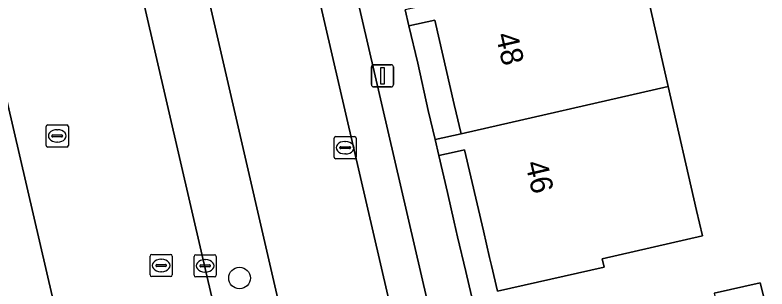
# Model space of a CAD drawing. Extents: x 156412 to 157779, y 382335 to 383768.
# Drawn here: x 156980.2 to 157014.11, y 383035.99 to 383048.36 of the extents above; entities that cross this region are included whole.
import ezdxf

# ---------------------------------------------------------------- set-up
doc = ezdxf.new("R2010")
doc.units = 0
for name, color, linetype in [('IMGEO_Berm_groen', 7, 'Continuous'), ('IMGEO_Boom', 7, 'Continuous'), ('IMGEO_Erf', 7, 'Continuous'), ('IMGEO_Kolk', 7, 'Continuous'), ('IMGEO_Lichtmast', 7, 'Continuous'), ('IMGEO_OVBaan_gesloten', 7, 'Continuous'), ('IMGEO_Pand', 7, 'Continuous'), ('IMGEO_Pand_nummerreeks', 7, 'Continuous'), ('IMGEO_Parkeervlak_open', 7, 'Continuous'), ('IMGEO_Rijbaan_lokaal_gesloten', 7, 'Continuous'), ('IMGEO_Rioolput', 7, 'Continuous'), ('IMGEO_Voetpad_open', 7, 'Continuous')]:
    doc.layers.add(name, color=color, linetype=linetype)

msp = doc.modelspace()

# ---------------------------------------------------------------- linework, layer by layer
at = {"layer": 'IMGEO_Berm_groen'}
for points in [[(156982.42, 383077.375), (156980.75, 383084.631), (156969.785, 383131.113), (156967.122, 383130.536), (156989.713, 383032.886), (156990.478, 383029.59), (156991.187, 383026.503), (156991.529, 383025.023), (156993.173, 383017.976), (156993.232, 383017.808)], [(156986.301, 383016.299), (156982.207, 383034.26), (156961.894, 383121.934)], [(156995.981, 383018.897), (156995.665, 383020.192), (156994.596, 383024.479), (156993.308, 383030.073), (156992.227, 383034.771), (156982.42, 383077.375)]]:
    msp.add_lwpolyline(points, dxfattribs=at)
at = {"layer": 'IMGEO_Boom'}
msp.add_circle((156990.325, 383036.489), 0.489, dxfattribs=at)
at = {"layer": 'IMGEO_Erf'}
for points in [[(157008.328, 383050.985), (157009.665, 383045.136), (157010.943, 383039.542), (157011.203, 383038.385), (157006.681, 383037.354), (157006.771, 383036.972), (157001.956, 383035.888), (157001.687, 383037.051), (157001.604, 383037.41), (157001.325, 383038.62), (157000.479, 383042.277), (157000, 383042.169), (156999.308, 383042.012), (156999.7, 383040.352), (157000, 383039.011), (157000.15, 383038.341), (157000.527, 383036.776), (157003.322, 383024.765)], [(157011.74, 383035.799), (157013.812, 383036.276), (157014.728, 383032.637)]]:
    msp.add_lwpolyline(points, dxfattribs=at)
msp.add_lwpolyline([(156997.96, 383047.864), (156998.361, 383046.186), (156998.84, 383044.052), (156999.145, 383042.735), (157000.318, 383043.003), (157000.311, 383043.063), (157000.1, 383043.946), (157000.01, 383044.323), (156999.131, 383048.129)], close=True, dxfattribs=at)
at = {"layer": 'IMGEO_Kolk'}
for p, q in [((156994.59, 383041.944), (156994.59, 383042.796)), ((156994.665, 383042.87), (156995.517, 383042.87)), ((156995.078, 383042.65), (156995.103, 383042.65)), ((156995.591, 383042.796), (156995.591, 383041.944)), ((156994.849, 383042.364), (156994.849, 383042.376)), ((156995.287, 383042.327), (156994.889, 383042.327)), ((156994.892, 383042.413), (156995.29, 383042.413)), ((156995.333, 383042.376), (156995.333, 383042.364)), ((156995.101, 383042.09), (156995.076, 383042.09)), ((156995.517, 383041.87), (156994.665, 383041.87)), ((156988.351, 383037.539), (156989.203, 383037.539)), ((156988.276, 383036.613), (156988.276, 383037.465)), ((156988.764, 383037.319), (156988.789, 383037.319)), ((156989.277, 383037.465), (156989.277, 383036.613)), ((156988.535, 383037.033), (156988.535, 383037.045)), ((156988.973, 383036.996), (156988.575, 383036.996)), ((156988.578, 383037.082), (156988.976, 383037.082)), ((156989.019, 383037.045), (156989.019, 383037.033)), ((156989.203, 383036.539), (156988.351, 383036.539)), ((156988.787, 383036.759), (156988.762, 383036.759))]:
    msp.add_line(p, q, dxfattribs=at)
for points in [[(156994.59, 383041.944), (156994.59, 383042.796)], [(156994.665, 383042.87), (156995.517, 383042.87)], [(156995.591, 383042.796), (156995.591, 383041.944)], [(156995.517, 383041.87), (156994.665, 383041.87)], [(156988.351, 383037.539), (156989.203, 383037.539)], [(156988.276, 383036.613), (156988.276, 383037.465)], [(156989.277, 383037.465), (156989.277, 383036.613)], [(156989.203, 383036.539), (156988.351, 383036.539)]]:
    msp.add_lwpolyline(points, dxfattribs=at)
for centre, radius, start, end in [((156994.667, 383042.794), 0.0765, 91.552, 178.448), ((156994.667, 383042.794), 0.0765, 91.552, 178.448), ((156995.515, 383042.794), 0.0765, 1.552, 88.448), ((156995.515, 383042.794), 0.0765, 1.552, 88.448), ((156994.889, 383042.373), 0.0403, 85.8775, 175.7526), ((156994.886, 383042.363), 0.0366, 178.938, 274.7102), ((156995.29, 383042.37), 0.043, 264.8664, 352.4533), ((156995.294, 383042.375), 0.0386, 1.7309, 96.639), ((156994.667, 383041.946), 0.0765, 181.552, 268.448), ((156994.667, 383041.946), 0.0765, 181.552, 268.448), ((156995.515, 383041.946), 0.0765, 271.552, 358.448), ((156995.515, 383041.946), 0.0765, 271.552, 358.448), ((156988.353, 383037.463), 0.0765, 91.552, 178.448), ((156988.353, 383037.463), 0.0765, 91.552, 178.448), ((156989.201, 383037.463), 0.0765, 1.552, 88.448), ((156989.201, 383037.463), 0.0765, 1.552, 88.448), ((156988.575, 383037.042), 0.0403, 85.8775, 175.7526), ((156988.572, 383037.032), 0.0366, 178.938, 274.7102), ((156988.976, 383037.039), 0.043, 264.8664, 352.4533), ((156988.98, 383037.044), 0.0386, 1.7309, 96.639), ((156988.353, 383036.615), 0.0765, 181.552, 268.448), ((156988.353, 383036.615), 0.0765, 181.552, 268.448), ((156989.201, 383036.615), 0.0765, 271.552, 358.448), ((156989.201, 383036.615), 0.0765, 271.552, 358.448)]:
    msp.add_arc(centre, radius, start, end, dxfattribs=at)
for centre, major_axis, ratio, start_param, end_param in [((156995.077, 383042.37), (-0.387, 0.002), 0.722429, 4.712389, 7.853982), ((156995.102, 383042.37), (-0.39, 0.002), 0.717154, 1.570796, 4.712389), ((156988.763, 383037.039), (-0.387, 0.002), 0.722429, 4.712389, 7.853982), ((156988.788, 383037.039), (-0.39, 0.002), 0.717154, 1.570796, 4.712389)]:
    msp.add_ellipse(centre, major_axis=major_axis, ratio=ratio, start_param=start_param, end_param=end_param, dxfattribs=at)
at = {"layer": 'IMGEO_Lichtmast'}
for p, q in [((156996.275, 383045.216), (156996.275, 383046.016)), ((156996.275, 383046.016), (156996.275, 383045.216)), ((156996.375, 383046.116), (156997.165, 383046.116)), ((156997.165, 383046.116), (156996.375, 383046.116)), ((156997.265, 383046.016), (156997.265, 383045.216)), ((156997.265, 383045.216), (156997.265, 383046.016)), ((156997.165, 383045.116), (156996.375, 383045.116)), ((156996.375, 383045.116), (156997.165, 383045.116))]:
    msp.add_line(p, q, dxfattribs=at)
msp.add_lwpolyline([(156996.695, 383045.991), (156996.845, 383045.991), (156996.845, 383045.241), (156996.695, 383045.241), (156996.695, 383045.991)], dxfattribs=at)
for centre, start, end in [((156996.375, 383046.016), 90, 180), ((156996.375, 383046.016), 90, 180), ((156997.165, 383046.016), 0, 90), ((156997.165, 383046.016), 360, 90), ((156996.375, 383045.216), 180, 270), ((156996.375, 383045.216), 180, 270), ((156997.165, 383045.216), 270, 0), ((156997.165, 383045.216), 270, 0)]:
    msp.add_arc(centre, 0.1, start, end, dxfattribs=at)
at = {"layer": 'IMGEO_OVBaan_gesloten'}
msp.add_lwpolyline([(156961.894, 383121.934), (156982.207, 383034.26), (156986.301, 383016.299), (156993.232, 383017.808), (156993.173, 383017.976), (156991.529, 383025.023), (156991.187, 383026.503), (156990.478, 383029.59), (156989.713, 383032.886), (156967.122, 383130.536)], dxfattribs=at)
at = {"layer": 'IMGEO_Pand'}
for points in [[(157008.328, 383050.985), (157000, 383049.089), (156998.963, 383048.853), (156997.794, 383048.586), (156997.96, 383047.864), (156999.131, 383048.129), (157000.01, 383044.323), (157000.1, 383043.946), (157000.311, 383043.063), (157000.318, 383043.003), (157009.665, 383045.136)], [(157010.943, 383039.542), (157009.665, 383045.136), (157000.318, 383043.003), (156999.145, 383042.735), (156999.308, 383042.012), (157000, 383042.169), (157000.479, 383042.277), (157001.325, 383038.62), (157001.604, 383037.41), (157001.687, 383037.051), (157001.956, 383035.888), (157006.771, 383036.972), (157006.681, 383037.354), (157011.203, 383038.385)], [(157012.569, 383032.139), (157013.671, 383027.274), (157013.781, 383027.299), (157014.054, 383026.13), (157017.372, 383026.91), (157017.099, 383028.079), (157018.359, 383028.365), (157017.257, 383033.22), (157014.728, 383032.637), (157013.812, 383036.276), (157011.74, 383035.799)]]:
    msp.add_lwpolyline(points, close=True, dxfattribs=at)
at = {"layer": 'IMGEO_Parkeervlak_open'}
msp.add_lwpolyline([(156990.18, 383072.703), (156988.768, 383078.779), (156987.126, 383078.402), (156988.537, 383072.352), (156998.576, 383028.952), (157000, 383029.293), (157000.205, 383029.342), (157000, 383030.229)], close=True, dxfattribs=at)
at = {"layer": 'IMGEO_Rijbaan_lokaal_gesloten'}
for points in [[(156988.537, 383072.352), (156987.126, 383078.402), (156982.42, 383077.375), (156992.227, 383034.771), (156993.308, 383030.073), (156994.596, 383024.479), (156995.665, 383020.192), (157002.117, 383021.345)], [(157000, 383023.569), (156999.826, 383023.923), (156999.363, 383025.504), (156998.576, 383028.952), (156988.537, 383072.352)]]:
    msp.add_lwpolyline(points, dxfattribs=at)
at = {"layer": 'IMGEO_Rioolput'}
for p, q in [((156981.604, 383042.475), (156981.604, 383043.327)), ((156981.679, 383043.401), (156982.531, 383043.401)), ((156982.605, 383043.327), (156982.605, 383042.475)), ((156982.092, 383043.181), (156982.117, 383043.181)), ((156981.863, 383042.895), (156981.863, 383042.907)), ((156982.301, 383042.858), (156981.903, 383042.858)), ((156981.906, 383042.944), (156982.304, 383042.944)), ((156982.115, 383042.621), (156982.09, 383042.621)), ((156982.347, 383042.907), (156982.347, 383042.895)), ((156982.531, 383042.401), (156981.679, 383042.401)), ((156986.367, 383037.554), (156987.219, 383037.554)), ((156986.292, 383036.628), (156986.292, 383037.48)), ((156986.78, 383037.334), (156986.805, 383037.334)), ((156987.293, 383037.48), (156987.293, 383036.628)), ((156986.551, 383037.048), (156986.551, 383037.06)), ((156986.989, 383037.011), (156986.591, 383037.011)), ((156986.594, 383037.097), (156986.992, 383037.097)), ((156987.035, 383037.06), (156987.035, 383037.048)), ((156987.219, 383036.554), (156986.367, 383036.554)), ((156986.803, 383036.774), (156986.778, 383036.774))]:
    msp.add_line(p, q, dxfattribs=at)
for points in [[(156981.604, 383042.475), (156981.604, 383043.327)], [(156981.679, 383043.401), (156982.531, 383043.401)], [(156982.605, 383043.327), (156982.605, 383042.475)], [(156982.531, 383042.401), (156981.679, 383042.401)], [(156986.367, 383037.554), (156987.219, 383037.554)], [(156986.292, 383036.628), (156986.292, 383037.48)], [(156987.293, 383037.48), (156987.293, 383036.628)], [(156987.219, 383036.554), (156986.367, 383036.554)]]:
    msp.add_lwpolyline(points, dxfattribs=at)
for centre, radius, start, end in [((156981.681, 383043.325), 0.0765, 91.552, 178.448), ((156981.681, 383043.325), 0.0765, 91.552, 178.448), ((156982.529, 383043.325), 0.0765, 1.552, 88.448), ((156982.529, 383043.325), 0.0765, 1.552, 88.448), ((156981.903, 383042.904), 0.0403, 85.8775, 175.7526), ((156981.9, 383042.894), 0.0366, 178.938, 274.7102), ((156982.304, 383042.901), 0.043, 264.8664, 352.4533), ((156982.308, 383042.906), 0.0386, 1.7309, 96.639), ((156981.681, 383042.477), 0.0765, 181.552, 268.448), ((156981.681, 383042.477), 0.0765, 181.552, 268.448), ((156982.529, 383042.477), 0.0765, 271.552, 358.448), ((156982.529, 383042.477), 0.0765, 271.552, 358.448), ((156986.369, 383037.478), 0.0765, 91.552, 178.448), ((156986.369, 383037.478), 0.0765, 91.552, 178.448), ((156987.217, 383037.478), 0.0765, 1.552, 88.448), ((156987.217, 383037.478), 0.0765, 1.552, 88.448), ((156986.591, 383037.057), 0.0403, 85.8775, 175.7526), ((156986.588, 383037.047), 0.0366, 178.938, 274.7102), ((156986.992, 383037.054), 0.043, 264.8664, 352.4533), ((156986.996, 383037.059), 0.0386, 1.7309, 96.639), ((156986.369, 383036.63), 0.0765, 181.552, 268.448), ((156986.369, 383036.63), 0.0765, 181.552, 268.448), ((156987.217, 383036.63), 0.0765, 271.552, 358.448), ((156987.217, 383036.63), 0.0765, 271.552, 358.448)]:
    msp.add_arc(centre, radius, start, end, dxfattribs=at)
for centre, major_axis, ratio, start_param, end_param in [((156982.091, 383042.901), (-0.387, 0.002), 0.722429, 4.712389, 7.853982), ((156982.116, 383042.901), (-0.39, 0.002), 0.717154, 1.570796, 4.712389), ((156986.779, 383037.054), (-0.387, 0.002), 0.722429, 4.712389, 7.853982), ((156986.804, 383037.054), (-0.39, 0.002), 0.717154, 1.570796, 4.712389)]:
    msp.add_ellipse(centre, major_axis=major_axis, ratio=ratio, start_param=start_param, end_param=end_param, dxfattribs=at)
at = {"layer": 'IMGEO_Voetpad_open'}
msp.add_lwpolyline([(156990.18, 383072.703), (157000, 383030.229), (157000.205, 383029.342), (157001.375, 383024.308), (157003.322, 383024.765), (157000.527, 383036.776), (157000.15, 383038.341), (157000, 383039.011), (156999.7, 383040.352), (156999.308, 383042.012), (156999.145, 383042.735), (156998.84, 383044.052), (156998.361, 383046.186), (156997.96, 383047.864), (156997.794, 383048.586)], dxfattribs=at)

# ---------------------------------------------------------------- texts
at = {"layer": 'IMGEO_Pand_nummerreeks'}
for s, p in [('48', (157001.87, 383047.462)), ('46', (157003.206, 383041.676))]:
    msp.add_text(s, height=1, rotation=283.0002, dxfattribs=at).set_placement(p)

doc.saveas('drawing.dxf')
